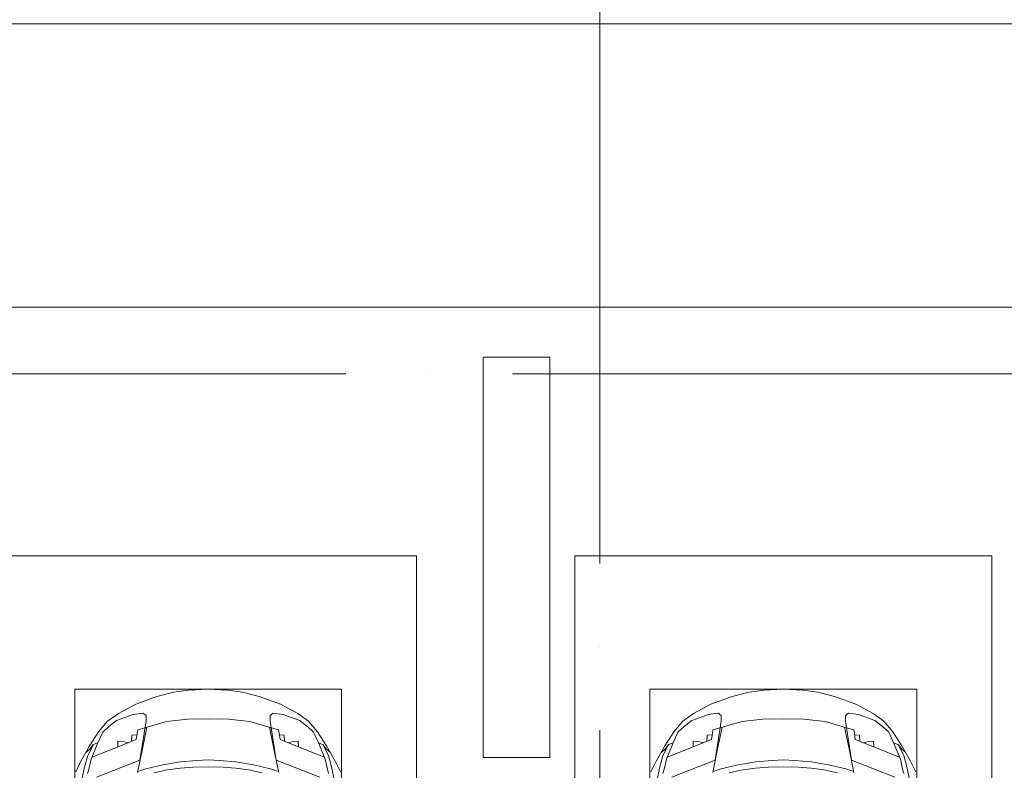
# Model space of a CAD drawing. Header units: millimetres. Extents: x -32229 to 291619, y -13689 to 125138.
# Tile 511 of 565: x 104425 to 110330, y 91673 to 96175. Entities that reach past the tile are written whole.
import ezdxf

# ---------------------------------------------------------------- set-up
doc = ezdxf.new("R2010")
doc.units = ezdxf.units.MM
doc.linetypes.add('ADSK_Линия сетки', pattern=[5000, 4000, -500, 0, -500])
for name, color, linetype, lineweight in [('A-DETL-GENF-OTLN', 7, 'Continuous', 18), ('A-FLOR-____-OTLN', 7, 'Continuous', 18), ('C-PRKG-____-OTLN', 7, 'Continuous', 18), ('S-COLS-____-MCUT', 7, 'Continuous', 40), ('S-GRID-____-OTLN', 7, 'Continuous', 9)]:
    doc.layers.add(name, color=color, linetype=linetype, lineweight=lineweight)

# ---------------------------------------------------------------- blocks, each defined once
blk = doc.blocks.new('АР_Машиноместо - 4900x2400_М__5300х2500_-2211001--02 ЭМ')
at = {"layer": 'A-DETL-GENF-OTLN', "color": 253, "lineweight": 13, "true_color": 0xaaaaaa}
for p, q in [((1044.2, -818.6), (943.3, -845.1)), ((1132.7, -806), (1044.2, -818.6)), ((1250, -800), (1132.7, -806)), ((1250, -800), (1367.3, -806)), ((1367.3, -806), (1455.8, -818.6)), ((1455.8, -818.6), (1556.7, -845.1)), ((943.3, -845.1), (815.8, -891)), ((1556.7, -845.1), (1684.2, -891)), ((815.8, -891), (711.9, -946.2)), ((859, -944.1), (800.1, -952.6)), ((877.7, -958.9), (859, -944.1)), ((1622.3, -958.9), (1641, -944.1)), ((1641, -944.1), (1699.9, -952.6)), ((1684.2, -891), (1788.1, -946.2)), ((647.2, -992.8), (593.2, -1056.8)), ((711.9, -946.2), (647.2, -992.8)), ((700.9, -989.1), (655, -1024.3)), ((800.1, -952.6), (700.9, -989.1)), ((841.1, -1225.9), (877.7, -991.4)), ((1000.2, -994.5), (871.4, -1031.3)), ((877.7, -991.4), (877.7, -958.9)), ((1127.4, -979.8), (1000.2, -994.5)), ((1250, -977.6), (1127.4, -979.8)), ((1250, -977.6), (1372.6, -979.8)), ((1372.6, -979.8), (1499.8, -994.5)), ((1499.8, -994.5), (1628.6, -1031.3)), ((1622.3, -991.4), (1622.3, -958.9)), ((1658.9, -1225.9), (1622.3, -991.4)), ((1699.9, -952.6), (1799.1, -989.1)), ((1788.1, -946.2), (1852.8, -992.8)), ((1799.1, -989.1), (1845, -1024.3)), ((1852.8, -992.8), (1906.8, -1056.8)), ((593.2, -1056.8), (539.3, -1140.4)), ((617.9, -1057.3), (586.9, -1126.3)), ((654.7, -1024.4), (617.9, -1057.3)), ((882.6, -1027.5), (853.8, -1167.4)), ((1617.4, -1027.5), (1646.2, -1167.4)), ((1845.3, -1024.4), (1882.1, -1057.3)), ((1882.1, -1057.3), (1913.1, -1126.3)), ((1906.8, -1056.8), (1960.7, -1140.4)), ((589, -1121.6), (561.3, -1132.6)), ((1911, -1121.6), (1938.7, -1132.6)), ((539.3, -1140.4), (487.4, -1232.1)), ((540.4, -1159.6), (516.2, -1180.5)), ((561.3, -1132.6), (540.4, -1159.6)), ((586.9, -1126.3), (548.2, -1220.1)), ((853.8, -1167.4), (826.8, -1300.9)), ((1646.2, -1167.4), (1673.2, -1300.9)), ((1913.1, -1126.3), (1951.8, -1220.1)), ((1938.7, -1132.6), (1959.6, -1159.6)), ((1959.6, -1159.6), (1983.8, -1180.5)), ((1960.7, -1140.4), (2012.6, -1232.1)), ((487.4, -1232.1), (455.7, -1296.1)), ((548.2, -1220.1), (535, -1280.6)), ((580.7, -1327.1), (841.1, -1225.9)), ((1084.1, -1236), (978.6, -1254.6)), ((1182.5, -1227.5), (1084.1, -1236)), ((1250, -1223.7), (1182.5, -1227.5)), ((1250, -1223.7), (1317.5, -1227.5)), ((1317.5, -1227.5), (1415.9, -1236)), ((1415.9, -1236), (1521.4, -1254.6)), ((1919.3, -1327.1), (1658.9, -1225.9)), ((1951.8, -1220.1), (1965, -1280.6)), ((2012.6, -1232.1), (2044.3, -1296.1)), ((535, -1280.6), (527.2, -1305.2)), ((876.3, -1278.7), (828.3, -1293.7)), ((978.6, -1254.6), (876.3, -1278.7)), ((1007.1, -1283.7), (925.2, -1301.6)), ((1083.6, -1274.6), (1007.1, -1283.7)), ((1159.1, -1267.9), (1083.6, -1274.6)), ((1250, -1266.6), (1159.1, -1267.9)), ((1250, -1266.6), (1340.9, -1267.9)), ((1340.9, -1267.9), (1416.4, -1274.6)), ((1416.4, -1274.6), (1492.9, -1283.7)), ((1492.9, -1283.7), (1574.8, -1301.6)), ((1521.4, -1254.6), (1623.7, -1278.7)), ((1623.7, -1278.7), (1671.7, -1293.7)), ((1965, -1280.6), (1972.8, -1305.2))]:
    blk.add_line(p, q, dxfattribs=at)
at = {"layer": 'A-DETL-GENF-OTLN', "color": 254, "lineweight": 13, "true_color": 0xd4d4d4}
for p, q in [((827.7, -1045), (824.1, -1063.7)), ((871.3, -1031.9), (827.7, -1045)), ((1628.7, -1031.9), (1672.3, -1045)), ((1672.3, -1045), (1675.9, -1063.7)), ((818.8, -1102.9), (554, -1208.1)), ((709.1, -1112.7), (708.2, -1146.9)), ((737.7, -1113.6), (709.1, -1112.7)), ((772.6, -1121.3), (737.7, -1113.6)), ((792.9, -1076.2), (791.2, -1114.5)), ((823.3, -1074.4), (792.9, -1076.2)), ((824.1, -1063.7), (818.8, -1102.9)), ((1675.9, -1063.7), (1681.2, -1102.9)), ((1676.7, -1074.4), (1707.1, -1076.2)), ((1681.2, -1102.9), (1946, -1208.1)), ((1707.1, -1076.2), (1708.8, -1114.5)), ((1727.4, -1121.3), (1762.3, -1113.6)), ((1762.3, -1113.6), (1790.9, -1112.7)), ((1790.9, -1112.7), (1791.8, -1146.9)), ((561.7, -1132.1), (527.9, -1198.6)), ((1938.3, -1132.1), (1972.1, -1198.6)), ((527.9, -1198.6), (507.4, -1274.3)), ((1972.1, -1198.6), (1992.6, -1274.3)), ((507.4, -1274.3), (483.4, -1395.6)), ((1992.6, -1274.3), (2016.6, -1395.6))]:
    blk.add_line(p, q, dxfattribs=at)
at = {"layer": 'C-PRKG-____-OTLN', "color": 253, "lineweight": 13, "true_color": 0xaaaaaa}
for p, q in [((2500, 0), (0, 0)), ((2500, 0), (2500, -5300)), ((450, -800), (450, -4500)), ((450, -800), (2050, -800)), ((2050, -800), (2050, -4500))]:
    blk.add_line(p, q, dxfattribs=at)
blk = doc.blocks.new('АР_Машиноместо - 4900x2400_М__5300х2500_-V39--02 ЭМ')
at = {"layer": 'A-DETL-GENF-OTLN', "color": 254, "lineweight": 13, "true_color": 0xd4d4d4}
for p, q in [((507.4, 1274.3), (483.4, 1395.6)), ((1992.6, 1274.3), (2016.6, 1395.6)), ((527.9, 1198.6), (507.4, 1274.3)), ((1972.1, 1198.6), (1992.6, 1274.3)), ((561.7, 1132.1), (527.9, 1198.6)), ((818.8, 1102.9), (554, 1208.1)), ((1681.2, 1102.9), (1946, 1208.1)), ((1938.3, 1132.1), (1972.1, 1198.6)), ((709.1, 1112.7), (708.2, 1146.9)), ((1790.9, 1112.7), (1791.8, 1146.9)), ((737.7, 1113.6), (709.1, 1112.7)), ((772.6, 1121.3), (737.7, 1113.6)), ((792.9, 1076.2), (791.2, 1114.5)), ((823.3, 1074.4), (792.9, 1076.2)), ((824.1, 1063.7), (818.8, 1102.9)), ((827.7, 1045), (824.1, 1063.7)), ((1672.3, 1045), (1675.9, 1063.7)), ((1675.9, 1063.7), (1681.2, 1102.9)), ((1676.7, 1074.4), (1707.1, 1076.2)), ((1707.1, 1076.2), (1708.8, 1114.5)), ((1727.4, 1121.3), (1762.3, 1113.6)), ((1762.3, 1113.6), (1790.9, 1112.7)), ((871.3, 1031.9), (827.7, 1045)), ((1628.7, 1031.9), (1672.3, 1045))]:
    blk.add_line(p, q, dxfattribs=at)
at = {"layer": 'A-DETL-GENF-OTLN', "color": 253, "lineweight": 13, "true_color": 0xaaaaaa}
for p, q in [((535, 1280.6), (527.2, 1305.2)), ((580.7, 1327.1), (841.1, 1225.9)), ((853.8, 1167.4), (826.8, 1300.9)), ((1007.1, 1283.7), (925.2, 1301.6)), ((1492.9, 1283.7), (1574.8, 1301.6)), ((1646.2, 1167.4), (1673.2, 1300.9)), ((1919.3, 1327.1), (1658.9, 1225.9)), ((1965, 1280.6), (1972.8, 1305.2)), ((487.4, 1232.1), (455.7, 1296.1)), ((548.2, 1220.1), (535, 1280.6)), ((876.3, 1278.7), (828.3, 1293.7)), ((978.6, 1254.6), (876.3, 1278.7)), ((1084.1, 1236), (978.6, 1254.6)), ((1083.6, 1274.6), (1007.1, 1283.7)), ((1159.1, 1267.9), (1083.6, 1274.6)), ((1250, 1266.6), (1159.1, 1267.9)), ((1250, 1266.6), (1340.9, 1267.9)), ((1340.9, 1267.9), (1416.4, 1274.6)), ((1415.9, 1236), (1521.4, 1254.6)), ((1416.4, 1274.6), (1492.9, 1283.7)), ((1521.4, 1254.6), (1623.7, 1278.7)), ((1623.7, 1278.7), (1671.7, 1293.7)), ((1951.8, 1220.1), (1965, 1280.6)), ((2012.6, 1232.1), (2044.3, 1296.1)), ((539.3, 1140.4), (487.4, 1232.1)), ((586.9, 1126.3), (548.2, 1220.1)), ((841.1, 1225.9), (877.7, 991.4)), ((1182.5, 1227.5), (1084.1, 1236)), ((1250, 1223.7), (1182.5, 1227.5)), ((1250, 1223.7), (1317.5, 1227.5)), ((1317.5, 1227.5), (1415.9, 1236)), ((1658.9, 1225.9), (1622.3, 991.4)), ((1913.1, 1126.3), (1951.8, 1220.1)), ((1960.7, 1140.4), (2012.6, 1232.1)), ((540.4, 1159.6), (516.2, 1180.5)), ((593.2, 1056.8), (539.3, 1140.4)), ((561.3, 1132.6), (540.4, 1159.6)), ((589, 1121.6), (561.3, 1132.6)), ((617.9, 1057.3), (586.9, 1126.3)), ((882.6, 1027.5), (853.8, 1167.4)), ((1617.4, 1027.5), (1646.2, 1167.4)), ((1882.1, 1057.3), (1913.1, 1126.3)), ((1906.8, 1056.8), (1960.7, 1140.4)), ((1911, 1121.6), (1938.7, 1132.6)), ((1938.7, 1132.6), (1959.6, 1159.6)), ((1959.6, 1159.6), (1983.8, 1180.5)), ((647.2, 992.8), (593.2, 1056.8)), ((654.7, 1024.4), (617.9, 1057.3)), ((700.9, 989.1), (655, 1024.3)), ((1000.2, 994.5), (871.4, 1031.3)), ((1499.8, 994.5), (1628.6, 1031.3)), ((1799.1, 989.1), (1845, 1024.3)), ((1845.3, 1024.4), (1882.1, 1057.3)), ((1852.8, 992.8), (1906.8, 1056.8)), ((711.9, 946.2), (647.2, 992.8)), ((800.1, 952.6), (700.9, 989.1)), ((815.8, 891), (711.9, 946.2)), ((859, 944.1), (800.1, 952.6)), ((877.7, 958.9), (859, 944.1)), ((877.7, 991.4), (877.7, 958.9)), ((1127.4, 979.8), (1000.2, 994.5)), ((1250, 977.6), (1127.4, 979.8)), ((1250, 977.6), (1372.6, 979.8)), ((1372.6, 979.8), (1499.8, 994.5)), ((1622.3, 991.4), (1622.3, 958.9)), ((1622.3, 958.9), (1641, 944.1)), ((1641, 944.1), (1699.9, 952.6)), ((1684.2, 891), (1788.1, 946.2)), ((1699.9, 952.6), (1799.1, 989.1)), ((1788.1, 946.2), (1852.8, 992.8)), ((943.3, 845.1), (815.8, 891)), ((1556.7, 845.1), (1684.2, 891)), ((1044.2, 818.6), (943.3, 845.1)), ((1455.8, 818.6), (1556.7, 845.1)), ((1132.7, 806), (1044.2, 818.6)), ((1250, 800), (1132.7, 806)), ((1250, 800), (1367.3, 806)), ((1367.3, 806), (1455.8, 818.6))]:
    blk.add_line(p, q, dxfattribs=at)
at = {"layer": 'C-PRKG-____-OTLN', "color": 253, "lineweight": 13, "true_color": 0xaaaaaa}
for p, q in [((0, 0), (0, 5300)), ((2500, 0), (2500, 5300)), ((450, 800), (450, 4500)), ((2050, 800), (2050, 4500)), ((450, 800), (2050, 800)), ((2500, 0), (0, 0))]:
    blk.add_line(p, q, dxfattribs=at)
blk = doc.blocks.new('Наметкина 10_РД_АР_П_отсоединено_rvt-1--02 ЭМ')
at = {"layer": 'A-FLOR-____-OTLN', "color": 253, "lineweight": 13, "true_color": 0xaaaaaa}
for p, q in [((124305.3, 96150), (45535.3, 96150)), ((124305.3, 94450), (43610.3, 94450)), ((124305.3, 94450), (43835.3, 94450))]:
    blk.add_line(p, q, dxfattribs=at)
at = {"layer": 'S-COLS-____-MCUT', "color": 253, "lineweight": 15, "true_color": 0xaaaaaa}
for p, q in [((107205.3, 94150), (107205.3, 91750)), ((107605.3, 94150), (107205.3, 94150)), ((107605.3, 91750), (107605.3, 94150)), ((107205.3, 91750), (107605.3, 91750))]:
    blk.add_line(p, q, dxfattribs=at)
at = {"layer": 'C-PRKG-____-OTLN', "color": 253, "lineweight": 13, "true_color": 0xaaaaaa}
blk.add_blockref('АР_Машиноместо - 4900x2400_М__5300х2500_-2211001--02 ЭМ', (104305.3, 92960), dxfattribs=at)
at = {"layer": 'C-PRKG-____-OTLN', "color": 253, "lineweight": 13, "true_color": 0xaaaaaa, "rotation": 180}
blk.add_blockref('АР_Машиноместо - 4900x2400_М__5300х2500_-V39--02 ЭМ', (110255.3, 92960), dxfattribs=at)

msp = doc.modelspace()

# ---------------------------------------------------------------- linework, layer by layer
at = {"layer": 'S-GRID-____-OTLN', "color": 253, "linetype": 'ADSK_Линия сетки', "true_color": 0xaaaaaa}
for p, q in [((107905.3, -12088.9), (107905.3, 125138.4)), ((131381.2, 94050), (-30593.4, 94050))]:
    msp.add_line(p, q, dxfattribs=at)

# ---------------------------------------------------------------- block references
at = {"lineweight": 5}
msp.add_blockref('Наметкина 10_РД_АР_П_отсоединено_rvt-1--02 ЭМ', (0, 0), dxfattribs=at)

doc.saveas('drawing.dxf')
